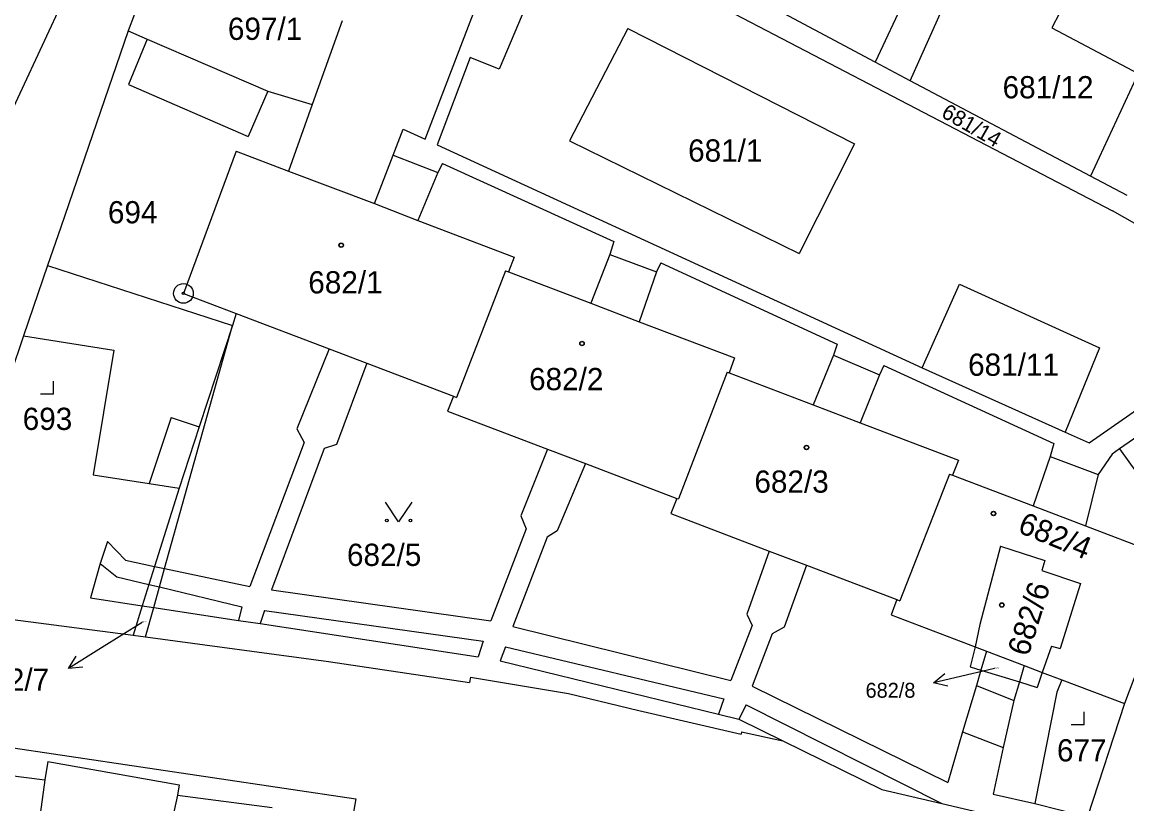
# Model space of a CAD drawing. Extents: x -593183 to -588034, y -1130415 to -1124994.
# Drawn here: x -591263.3 to -591178.8, y -1128846.9 to -1128787.1 of the extents above; entities that cross this region are included whole.
import ezdxf

# ---------------------------------------------------------------- set-up
doc = ezdxf.new("R2010")
doc.units = 0
for name, color, linetype in [('Vrstva 1', 7, 'Continuous'), ('Vrstva 16', 7, 'Continuous'), ('Vrstva 18', 7, 'Continuous'), ('Vrstva 19', 7, 'Continuous'), ('Vrstva 24', 7, 'Continuous'), ('Vrstva 25', 7, 'Continuous'), ('Vrstva 4', 7, 'Continuous')]:
    doc.layers.add(name, color=color, linetype=linetype)

msp = doc.modelspace()

# ---------------------------------------------------------------- linework, layer by layer
at = {"layer": 'Vrstva 1'}
for p, q in [((-591256.19, -1128776.97), (-591268.65, -1128803.62)), ((-591225.57, -1128777.71), (-591179.86, -1128801.54)), ((-591232.45, -1128796.05), (-591226.07, -1128779.42)), ((-591252.55, -1128780.9), (-591255.19, -1128787.76)), ((-591222.62, -1128780.85), (-591226.8, -1128790.69)), ((-591198.04, -1128790.16), (-591211.56, -1128782.94)), ((-591238.8, -1128787), (-591241.09, -1128793.41)), ((-591183.93, -1128786.41), (-591184.52, -1128787.53)), ((-591255.19, -1128787.76), (-591260.33, -1128802.78)), ((-591255.19, -1128787.76), (-591253.72, -1128788.41)), ((-591184.52, -1128787.53), (-591177.9, -1128791.02)), ((-591253.72, -1128788.41), (-591244.49, -1128792.38)), ((-591229.01, -1128789.81), (-591231.54, -1128796.49)), ((-591226.8, -1128790.69), (-591229.01, -1128789.81)), ((-591195.35, -1128791.6), (-591198.04, -1128790.16)), ((-591181.55, -1128798.88), (-591195.35, -1128791.6)), ((-591244.49, -1128792.38), (-591241.09, -1128793.41)), ((-591241.09, -1128793.41), (-591242.91, -1128798.5)), ((-591234.9, -1128797.28), (-591234.13, -1128795.29)), ((-591234.13, -1128795.29), (-591232.45, -1128796.05)), ((-591246.92, -1128796.98), (-591250.95, -1128807.85)), ((-591246.92, -1128796.98), (-591242.91, -1128798.5)), ((-591231.54, -1128796.49), (-591194.44, -1128813.53)), ((-591236.34, -1128800.98), (-591234.9, -1128797.28)), ((-591242.91, -1128798.5), (-591236.34, -1128800.98)), ((-591178.75, -1128800.37), (-591181.55, -1128798.88)), ((-591236.34, -1128800.98), (-591233.01, -1128802.26)), ((-591233.01, -1128802.26), (-591225.66, -1128805.08)), ((-591166.85, -1128808.9), (-591179.86, -1128801.54)), ((-591260.33, -1128802.78), (-591261.34, -1128805.72)), ((-591225.66, -1128805.08), (-591226.07, -1128806.21)), ((-591261.34, -1128805.72), (-591263.18, -1128811.09)), ((-591261.34, -1128805.72), (-591247.21, -1128810.31)), ((-591226.31, -1128806.12), (-591230.06, -1128815.8)), ((-591226.31, -1128806.12), (-591226.07, -1128806.21)), ((-591226.07, -1128806.21), (-591219.77, -1128808.6)), ((-591194.44, -1128813.53), (-591191.57, -1128807.14)), ((-591191.57, -1128807.14), (-591180.86, -1128812.02)), ((-591250.95, -1128807.85), (-591246.91, -1128809.39)), ((-591219.77, -1128808.6), (-591216.08, -1128810.01)), ((-591181.65, -1128819.27), (-591166.85, -1128808.9)), ((-591246.91, -1128809.39), (-591247.21, -1128810.31)), ((-591246.91, -1128809.39), (-591239.8, -1128812.09)), ((-591252.39, -1128828.88), (-591247.21, -1128810.31)), ((-591247.21, -1128810.31), (-591249.75, -1128818.04)), ((-591216.08, -1128810.01), (-591208.78, -1128812.78)), ((-591263.18, -1128811.09), (-591266.34, -1128820.4)), ((-591239.8, -1128812.09), (-591236.91, -1128813.19)), ((-591180.86, -1128812.02), (-591183.5, -1128818.46)), ((-591236.91, -1128813.19), (-591230.3, -1128815.71)), ((-591208.78, -1128812.78), (-591209.2, -1128813.92)), ((-591209.34, -1128813.87), (-591213.07, -1128823.57)), ((-591209.34, -1128813.87), (-591209.2, -1128813.92)), ((-591209.2, -1128813.92), (-591202.76, -1128816.37)), ((-591230.3, -1128815.71), (-591230.74, -1128816.86)), ((-591230.3, -1128815.71), (-591230.06, -1128815.8)), ((-591202.76, -1128816.37), (-591199.17, -1128817.74)), ((-591230.74, -1128816.86), (-591223.09, -1128819.77)), ((-591249.75, -1128818.04), (-591251.28, -1128822.73)), ((-591199.17, -1128817.74), (-591191.66, -1128820.6)), ((-591183.5, -1128818.46), (-591181.65, -1128819.27)), ((-591223.09, -1128819.77), (-591220.2, -1128820.86)), ((-591179.33, -1128819.73), (-591179.9, -1128820.13)), ((-591179.33, -1128819.73), (-591176.74, -1128823.37)), ((-591220.2, -1128820.86), (-591213.21, -1128823.52)), ((-591191.66, -1128820.6), (-591192.11, -1128821.75)), ((-591179.9, -1128820.13), (-591180.97, -1128821.7)), ((-591192.35, -1128821.66), (-591196.13, -1128831.35)), ((-591192.35, -1128821.66), (-591192.11, -1128821.75)), ((-591192.11, -1128821.75), (-591185.95, -1128824.09)), ((-591180.97, -1128821.7), (-591181.93, -1128825.61)), ((-591251.28, -1128822.73), (-591253.16, -1128828.72)), ((-591213.21, -1128823.52), (-591213.66, -1128824.69)), ((-591213.21, -1128823.52), (-591213.07, -1128823.57)), ((-591185.95, -1128824.09), (-591181.93, -1128825.61)), ((-591213.66, -1128824.69), (-591206.15, -1128827.55)), ((-591181.93, -1128825.61), (-591174.84, -1128828.35)), ((-591206.15, -1128827.55), (-591203.29, -1128828.63)), ((-591188.43, -1128827.19), (-591190.01, -1128833.16)), ((-591188.43, -1128827.19), (-591185.04, -1128828.27)), ((-591185.04, -1128828.27), (-591185.29, -1128829.04)), ((-591253.16, -1128828.72), (-591253.59, -1128830.11)), ((-591252.79, -1128830.3), (-591252.39, -1128828.88)), ((-591203.29, -1128828.63), (-591196.37, -1128831.26)), ((-591185.29, -1128829.04), (-591182.32, -1128830.04)), ((-591253.59, -1128830.11), (-591254.1, -1128831.73)), ((-591182.32, -1128830.04), (-591183.88, -1128835)), ((-591253.22, -1128831.86), (-591252.79, -1128830.3)), ((-591254.1, -1128831.73), (-591254.81, -1128833.99)), ((-591253.85, -1128834.12), (-591253.22, -1128831.86)), ((-591196.37, -1128831.26), (-591196.81, -1128832.43)), ((-591196.37, -1128831.26), (-591196.13, -1128831.35)), ((-591268.68, -1128832.19), (-591254.81, -1128833.99)), ((-591196.81, -1128832.43), (-591190.37, -1128834.88)), ((-591190.01, -1128833.16), (-591190.37, -1128834.88)), ((-591254.81, -1128833.99), (-591253.85, -1128834.12)), ((-591253.85, -1128834.12), (-591239.86, -1128836)), ((-591190.37, -1128834.88), (-591190.75, -1128836.4)), ((-591190.37, -1128834.88), (-591189.52, -1128835.2)), ((-591189.52, -1128835.2), (-591186.62, -1128836.31)), ((-591184.54, -1128834.83), (-591185.24, -1128836.83)), ((-591184.54, -1128834.83), (-591183.88, -1128835)), ((-591239.86, -1128836), (-591229.07, -1128837.61)), ((-591190.75, -1128836.4), (-591189.94, -1128836.65)), ((-591189.94, -1128836.65), (-591186.99, -1128837.56)), ((-591186.62, -1128836.31), (-591185.24, -1128836.83)), ((-591185.24, -1128836.83), (-591185.64, -1128837.98)), ((-591185.24, -1128836.83), (-591183.75, -1128837.4)), ((-591177.88, -1128836.38), (-591178.96, -1128839.22)), ((-591228.99, -1128837.19), (-591229.07, -1128837.61)), ((-591228.99, -1128837.19), (-591221.49, -1128838.44)), ((-591186.99, -1128837.56), (-591185.64, -1128837.98)), ((-591183.75, -1128837.4), (-591184.13, -1128838.35)), ((-591183.75, -1128837.4), (-591178.96, -1128839.22)), ((-591221.49, -1128838.44), (-591216.1, -1128839.74)), ((-591184.13, -1128838.35), (-591185.81, -1128846.86)), ((-591178.96, -1128839.22), (-591181.78, -1128847.87)), ((-591216.1, -1128839.74), (-591208.29, -1128841.56)), ((-591208.26, -1128841.37), (-591208.29, -1128841.56)), ((-591208.26, -1128841.37), (-591205.09, -1128842.06)), ((-591205.09, -1128842.06), (-591197.51, -1128845.78)), ((-591261.32, -1128843.64), (-591261.56, -1128845.05)), ((-591261.32, -1128843.64), (-591251.27, -1128845.44)), ((-591264.36, -1128844.69), (-591261.56, -1128845.05)), ((-591251.4, -1128846.22), (-591253.42, -1128855.44)), ((-591251.27, -1128845.44), (-591251.4, -1128846.22)), ((-591251.4, -1128846.22), (-591244.17, -1128847.16)), ((-591197.51, -1128845.78), (-591192.94, -1128846.86)), ((-591192.94, -1128846.86), (-591179.36, -1128850.01)), ((-591185.81, -1128846.86), (-591181.78, -1128847.87))]:
    msp.add_line(p, q, dxfattribs=at)
at = {"layer": 'Vrstva 16'}
for p, q in [((-591254.12, -1128833.01), (-591257.21, -1128834.95)), ((-591188.9, -1128836.54), (-591190.64, -1128836.95))]:
    msp.add_line(p, q, dxfattribs=at)
at = {"layer": 'Vrstva 24'}
for radius in [0.75, 0.0903]:
    msp.add_circle((-591250.95, -1128807.85), radius, dxfattribs=at)
at = {"layer": 'Vrstva 25'}
for p, q in [((-591260.88, -1128815.56), (-591260.88, -1128814.56)), ((-591260.88, -1128815.56), (-591261.88, -1128815.56)), ((-591257.21, -1128834.95), (-591259.752, -1128836.544)), ((-591190.64, -1128836.95), (-591193.561, -1128837.633)), ((-591182.04, -1128840.85), (-591182.04, -1128839.85)), ((-591182.04, -1128840.85), (-591183.04, -1128840.85))]:
    msp.add_line(p, q, dxfattribs=at)
for points in [[(-591233.49, -1128823.82), (-591234.49, -1128825.32), (-591235.49, -1128823.82)], [(-591258.639, -1128836.436), (-591259.752, -1128836.544), (-591259.17, -1128835.589)], [(-591192.474, -1128837.892), (-591193.561, -1128837.633), (-591192.701, -1128836.919)]]:
    msp.add_lwpolyline(points, dxfattribs=at)
for centre, radius in [((-591238.88, -1128804.16), 0.175), ((-591238.88, -1128804.16), 0.15), ((-591220.46, -1128811.68), 0.175), ((-591220.46, -1128811.68), 0.15), ((-591203.28, -1128819.63), 0.175), ((-591203.28, -1128819.63), 0.15), ((-591235.39, -1128825.22), 0.1), ((-591233.59, -1128825.22), 0.1), ((-591188.98, -1128824.68), 0.175), ((-591188.98, -1128824.68), 0.15), ((-591188.34, -1128831.68), 0.175), ((-591188.34, -1128831.68), 0.15)]:
    msp.add_circle(centre, radius, dxfattribs=at)
at = {"layer": 'Vrstva 4'}
for p, q in [((-591193.84, -1128781.24), (-591198.04, -1128790.16)), ((-591195.35, -1128791.6), (-591191.32, -1128782.55)), ((-591216.96, -1128787.6), (-591221.41, -1128796.18)), ((-591216.96, -1128787.6), (-591199.6, -1128796.42)), ((-591253.72, -1128788.41), (-591255.16, -1128791.88)), ((-591177.9, -1128791.02), (-591181.55, -1128798.88)), ((-591255.16, -1128791.88), (-591245.99, -1128795.86)), ((-591244.49, -1128792.38), (-591245.99, -1128795.86)), ((-591221.41, -1128796.18), (-591203.84, -1128804.8)), ((-591199.6, -1128796.42), (-591203.84, -1128804.8)), ((-591234.9, -1128797.28), (-591231.5, -1128798.6)), ((-591231.13, -1128797.91), (-591231.5, -1128798.6)), ((-591231.13, -1128797.91), (-591218.03, -1128803.87)), ((-591231.5, -1128798.6), (-591233.01, -1128802.26)), ((-591218.03, -1128803.87), (-591218.32, -1128804.88)), ((-591218.32, -1128804.88), (-591219.77, -1128808.6)), ((-591218.32, -1128804.88), (-591214.76, -1128806.19)), ((-591214.42, -1128805.52), (-591214.76, -1128806.19)), ((-591214.42, -1128805.52), (-591200.93, -1128811.72)), ((-591214.76, -1128806.19), (-591216.08, -1128810.01)), ((-591263.18, -1128811.09), (-591256.28, -1128812.19)), ((-591256.28, -1128812.19), (-591257.86, -1128821.72)), ((-591239.8, -1128812.09), (-591242.27, -1128818.21)), ((-591200.93, -1128811.72), (-591201.22, -1128812.58)), ((-591236.91, -1128813.19), (-591239.25, -1128819.4)), ((-591201.22, -1128812.58), (-591202.76, -1128816.37)), ((-591201.22, -1128812.58), (-591197.71, -1128814.07)), ((-591197.71, -1128814.07), (-591199.17, -1128817.74)), ((-591197.36, -1128813.37), (-591197.71, -1128814.07)), ((-591197.36, -1128813.37), (-591184.36, -1128819.32)), ((-591194.44, -1128813.53), (-591183.5, -1128818.46)), ((-591170.23, -1128813.42), (-591179.33, -1128819.73)), ((-591251.88, -1128817.35), (-591253.58, -1128822.38)), ((-591251.88, -1128817.35), (-591249.75, -1128818.04)), ((-591242.27, -1128818.21), (-591241.71, -1128819.26)), ((-591241.71, -1128819.26), (-591245.88, -1128830.27)), ((-591240.19, -1128819.72), (-591244.22, -1128830.52)), ((-591239.25, -1128819.4), (-591240.19, -1128819.72)), ((-591223.09, -1128819.77), (-591225.14, -1128824.87)), ((-591184.36, -1128819.32), (-591184.64, -1128820.32)), ((-591220.2, -1128820.86), (-591222.35, -1128826)), ((-591184.64, -1128820.32), (-591185.95, -1128824.09)), ((-591184.64, -1128820.32), (-591180.97, -1128821.7)), ((-591257.86, -1128821.72), (-591253.58, -1128822.38)), ((-591253.58, -1128822.38), (-591251.28, -1128822.73)), ((-591225.14, -1128824.87), (-591224.73, -1128825.86)), ((-591224.73, -1128825.86), (-591227.43, -1128832.9)), ((-591256.77, -1128826.82), (-591257.32, -1128828.51)), ((-591256.77, -1128826.82), (-591255.38, -1128828.24)), ((-591223.12, -1128826.49), (-591225.76, -1128833.32)), ((-591222.35, -1128826), (-591223.12, -1128826.49)), ((-591206.15, -1128827.55), (-591207.84, -1128832.39)), ((-591257.32, -1128828.51), (-591258.07, -1128831.13)), ((-591257.32, -1128828.51), (-591256.04, -1128829.52)), ((-591255.38, -1128828.24), (-591253.16, -1128828.72)), ((-591253.16, -1128828.72), (-591252.39, -1128828.88)), ((-591252.39, -1128828.88), (-591245.88, -1128830.27)), ((-591203.29, -1128828.63), (-591204.99, -1128833.36)), ((-591256.04, -1128829.52), (-591253.59, -1128830.11)), ((-591253.59, -1128830.11), (-591252.79, -1128830.3)), ((-591252.79, -1128830.3), (-591246.48, -1128831.81)), ((-591244.22, -1128830.52), (-591227.43, -1128832.9)), ((-591258.07, -1128831.13), (-591254.1, -1128831.73)), ((-591254.1, -1128831.73), (-591253.22, -1128831.86)), ((-591253.22, -1128831.86), (-591246.73, -1128832.85)), ((-591246.48, -1128831.81), (-591246.73, -1128832.85)), ((-591244.74, -1128832.1), (-591245.07, -1128833.1)), ((-591244.74, -1128832.1), (-591228.01, -1128834.45)), ((-591207.84, -1128832.39), (-591207.45, -1128833.24)), ((-591246.73, -1128832.85), (-591245.07, -1128833.1)), ((-591245.07, -1128833.1), (-591228.39, -1128835.64)), ((-591225.76, -1128833.32), (-591209.06, -1128837.45)), ((-591207.45, -1128833.24), (-591209.06, -1128837.45)), ((-591204.99, -1128833.36), (-591205.9, -1128833.87)), ((-591205.9, -1128833.87), (-591207.45, -1128837.89)), ((-591228.01, -1128834.45), (-591228.39, -1128835.64)), ((-591226.32, -1128834.88), (-591226.72, -1128835.95)), ((-591226.32, -1128834.88), (-591209.61, -1128838.85)), ((-591189.52, -1128835.2), (-591189.94, -1128836.65)), ((-591226.72, -1128835.95), (-591210.01, -1128840.03)), ((-591189.94, -1128836.65), (-591190.28, -1128837.84)), ((-591186.62, -1128836.31), (-591186.99, -1128837.56)), ((-591186.99, -1128837.56), (-591187.41, -1128838.99)), ((-591207.45, -1128837.89), (-591192.47, -1128845.24)), ((-591190.28, -1128837.84), (-591191.34, -1128841.37)), ((-591190.28, -1128837.84), (-591187.41, -1128838.99)), ((-591209.61, -1128838.85), (-591210.01, -1128840.03)), ((-591207.91, -1128839.3), (-591208.45, -1128840.41)), ((-591207.91, -1128839.3), (-591192.94, -1128846.86)), ((-591187.41, -1128838.99), (-591188.24, -1128842.58)), ((-591210.01, -1128840.03), (-591208.45, -1128840.41)), ((-591275.82, -1128840.85), (-591237.75, -1128846.5)), ((-591208.45, -1128840.41), (-591205.09, -1128842.06)), ((-591191.34, -1128841.37), (-591192.47, -1128845.24)), ((-591191.34, -1128841.37), (-591188.24, -1128842.58)), ((-591188.24, -1128842.58), (-591188.99, -1128846.14)), ((-591261.56, -1128845.05), (-591262.49, -1128851.93)), ((-591188.99, -1128846.14), (-591185.81, -1128846.86)), ((-591237.75, -1128846.5), (-591238.01, -1128847.96))]:
    msp.add_line(p, q, dxfattribs=at)

# ---------------------------------------------------------------- texts
at = {"layer": 'Vrstva 16'}
for s, height, p in [('682/7', 1.7, (-591266.915, -1128838.24)), ('682/8', 1.14, (-591198.765, -1128838.77))]:
    msp.add_text(s, height=height, dxfattribs=at).set_placement(p)
at = {"layer": 'Vrstva 18'}
for s, height, p in [('697/1', 1.7, (-591247.55, -1128788.46)), ('681/12', 1.7, (-591188.28, -1128792.93)), ('681/1', 1.7, (-591212.34, -1128797.77)), ('694', 1.7, (-591256.73, -1128802.49)), ('681/11', 1.7, (-591190.92, -1128814.15)), ('682/5', 1.7, (-591238.44, -1128828.69)), ('682/7', 0.1, (-591254.12, -1128833.01)), ('682/8', 0.1, (-591188.9, -1128836.54))]:
    msp.add_text(s, height=height, dxfattribs=at).set_placement(p)
msp.add_text('681/14', height=1.19, rotation=330.24609, dxfattribs=at).set_placement((-591193.05, -1128794.31))
at = {"layer": 'Vrstva 19'}
for s, p in [('682/1', (-591241.4, -1128807.85)), ('682/2', (-591224.51, -1128815.25)), ('693', (-591263.25, -1128818.29)), ('682/3', (-591207.27, -1128823.09)), ('677', (-591184.12, -1128843.64))]:
    msp.add_text(s, height=1.7, dxfattribs=at).set_placement(p)
for s, rotation, p in [('682/4', 337.92849, (-591187.21, -1128826.09)), ('682/6', 72.54081, (-591186.32, -1128835.68))]:
    msp.add_text(s, height=1.7, rotation=rotation, dxfattribs=at).set_placement(p)

doc.saveas('drawing.dxf')
